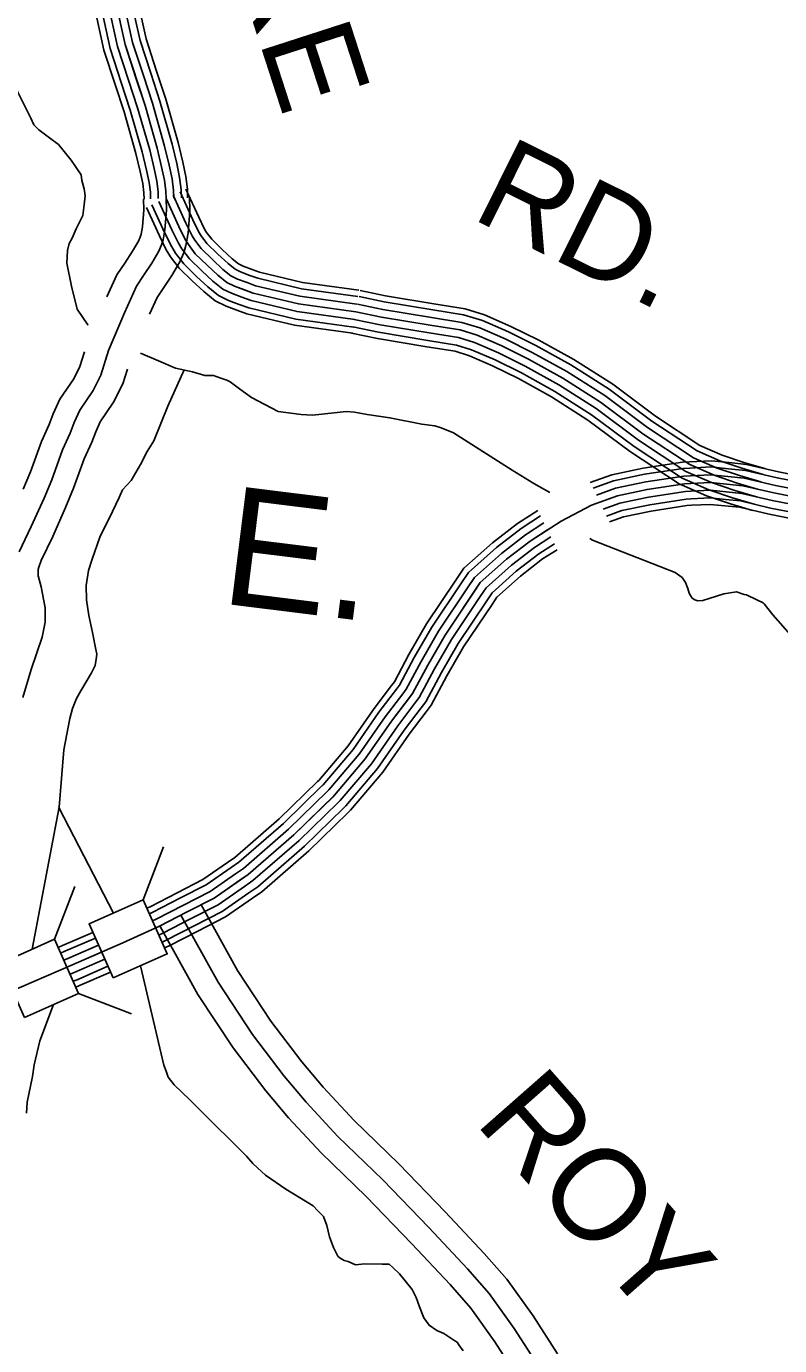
# Model space of a CAD drawing. Extents: x 1551132 to 1791609, y 378168 to 563823.
# Drawn here: x 1590956 to 1593975, y 463531 to 468823 of the extents above; entities that cross this region are included whole.
import ezdxf

# ---------------------------------------------------------------- set-up
doc = ezdxf.new("R2010")
doc.units = 0
for name, color, linetype in [('DESIGN - DRAINAGE - Bridges and Cross Drains Size Text', 7, 'Continuous'), ('DESIGN - ROW - Right-of-Way and Easement Labels', 7, 'Continuous'), ('DESIGN - TRANSPORTATION - Text', 7, 'Continuous'), ('SURVEY - CENTERLINE - Preliminary Text', 7, 'Continuous'), ('SURVEY - CONTOURS - Index with Text', 7, 'Continuous'), ('SURVEY - DRAINAGE - Storm Sewer', 7, 'Continuous'), ('SURVEY - PROPERTY - Owners', 7, 'Continuous')]:
    doc.layers.add(name, color=color, linetype=linetype)

msp = doc.modelspace()

# ---------------------------------------------------------------- linework, layer by layer
at = {"layer": 'DESIGN - TRANSPORTATION - Text'}
for points in [[(1590806.565, 468904.823), (1590797.974, 468807.77), (1590919.504, 468561.864), (1590973.953, 468454.894), (1590985.569, 468428.685), (1591005.277, 468408.36), (1591048.818, 468375.642), (1591084.442, 468349.058), (1591135.541, 468286.19), (1591174.69, 468227.514), (1591178.364, 468205.43), (1591187.864, 468171.245), (1591191.447, 468143.153), (1591186.914, 468107.185), (1591182.289, 468065.209), (1591155.473, 468011.566), (1591138.907, 467973.782), (1591126.574, 467951.948), (1591120.157, 467924.014), (1591117.416, 467873.996), (1591136.057, 467781.602), (1591158.698, 467689.141), (1591201.789, 467626.398), (1591203.347, 467625.073)], [(1591413.417, 467512.67), (1591485.807, 467481.811), (1591553.413, 467452.727), (1591621.229, 467437.652), (1591671.036, 467422.86), (1591705.052, 467422.326), (1591734.909, 467411.851), (1591758.8, 467403.467), (1591772.717, 467397.251), (1591810.316, 467368.633), (1591857.823, 467333.849), (1591965.062, 467278.114), (1592056.943, 467266.672), (1592102.925, 467263.956), (1592189.107, 467272.623), (1592237.214, 467277.873), (1592271.197, 467275.348), (1592321.095, 467266.556), (1592412.943, 467253.114), (1592540.632, 467227.097), (1592592.556, 467220.28), (1592614.48, 467213.93), (1592624.422, 467209.771), (1592668.195, 467193.071), (1592902.107, 467043.25), (1592989.371, 466989.832), (1593053.886, 466953.223)], [(1591588.629, 467445.877), (1591522.631, 467300.181), (1591466.532, 467160.894), (1591439.874, 467117.26), (1591413.092, 467065.625), (1591376.126, 467002.123), (1591341.551, 466964.622), (1591327.068, 466932.813), (1591300.236, 466877.162), (1591250.67, 466773.817), (1591219.354, 466686.207), (1591204.663, 466640.381), (1591195.771, 466580.454), (1591196.913, 466522.369), (1591205.996, 466460.159), (1591220.987, 466391.841), (1591233.979, 466323.564), (1591237.72, 466305.48), (1591235.729, 466285.013), (1591231.029, 466259.537), (1591216.579, 466229.728), (1591173.497, 466158.318), (1591157.014, 466126.534), (1591140.414, 466086.749), (1591129.823, 466046.865), (1591105.94, 465921.095), (1591086.515, 465691.139), (1590978.317, 465120.883)], [(1593214.066, 466768.427), (1593224.124, 466761.918), (1593556.391, 466632.59), (1593584.107, 466612.14), (1593597.815, 466591.898), (1593607.456, 466567.722), (1593612.648, 466550.03), (1593617.048, 466539.538), (1593624.764, 466530.029), (1593634.814, 466523.246), (1593646.764, 466519.054), (1593666.797, 466520.746), (1593692.921, 466528.346), (1593751.245, 466547.463), (1593801.377, 466554.688), (1593833.243, 466544.18), (1593841.292, 466542.255)], [(1593841.292, 466542.255), (1593882.958, 466523.379), (1593908.791, 466510.962), (1593912.732, 466506.896), (1593948.09, 466462.294), (1594016.955, 466383.134), (1594117.886, 466307.474), (1594193.117, 466252.239), (1594307.998, 466172.362), (1594365.48, 466135.419), (1594377.363, 466127.228), (1594387.129, 466111.061), (1594430.462, 466064.326), (1594460.178, 466043.842), (1594493.768, 466015.291), (1594535.517, 465996.616), (1594613.332, 465981.391), (1594679.147, 465966.34)], [(1591086.14, 465689.139), (1591304.51, 465266.32)], [(1591413.699, 465054.914), (1591506.554, 464656.179), (1591516.196, 464631.995), (1591523.846, 464607.853), (1591547.412, 464577.452), (1591610.535, 464516.392), (1591648.018, 464479.766), (1591837.321, 464290.603), (1591862.913, 464262.177), (1591882.654, 464243.844), (1591914.245, 464215.318), (1591995.443, 464157.991), (1592104.532, 464092.215), (1592124.24, 464071.889), (1592145.922, 464049.522), (1592159.389, 464013.271), (1592170.713, 463967.045), (1592186.088, 463924.752), (1592203.596, 463890.443), (1592213.479, 463882.276), (1592229.337, 463872.017), (1592245.278, 463867.767), (1592275.111, 463855.292), (1592311.185, 463858.734), (1592381.208, 463857.642), (1592409.216, 463857.201), (1592425.041, 463844.942), (1592450.665, 463818.516), (1592501.764, 463755.648), (1592517.297, 463723.364), (1592530.763, 463687.113), (1592548.113, 463642.795), (1592569.679, 463612.428), (1592601.395, 463591.91), (1592629.219, 463579.46)], [(1591064.265, 464899.06), (1591009.858, 464754.156), (1590986.6, 464657.845), (1590979.883, 464609.894), (1590958.367, 464508.117), (1590955.709, 464464.107)], [(1592629.219, 463579.46), (1592672.818, 463550.743), (1592682.734, 463544.584), (1592688.593, 463534.484), (1592706.242, 463510.183)]]:
    msp.add_lwpolyline(points, dxfattribs=at)
at = {"layer": 'SURVEY - CENTERLINE - Preliminary Text'}
for points in [[(1593613.023, 467076.193), (1593585.066, 467074.785), (1593428.078, 467050.834), (1593301.764, 467023.95), (1593215.891, 466993.249)], [(1593614.265, 467051.509), (1593587.557, 467050.168), (1593432.511, 467026.509), (1593308.522, 467000.116), (1593226.774, 466970.89)], [(1594126.961, 467005.467), (1593969.756, 467036.451), (1593842.026, 467066.343), (1593772.411, 467073.41), (1593699.913, 467080.569), (1593612.998, 467076.193)], [(1594122.186, 466981.216), (1593964.557, 467012.284), (1593837.943, 467041.918), (1593769.944, 467048.818), (1593699.313, 467055.785), (1593614.24, 467051.509)], [(1593615.823, 467020.542), (1593590.674, 467019.284), (1593438.086, 466996), (1593317.005, 466970.232), (1593240.174, 466942.756)], [(1594116.186, 466950.799), (1593958.023, 466981.975), (1593832.826, 467011.275), (1593766.861, 467017.975), (1593698.571, 467024.709), (1593615.798, 467020.542)], [(1594205.101, 466901.681), (1593951.49, 466951.665), (1593827.71, 466980.633), (1593763.77, 466987.125), (1593697.821, 466993.633), (1593593.799, 466988.4), (1593443.652, 466965.49), (1593325.488, 466940.34), (1593221.232, 466903.064), (1593098.785, 466837.879), (1592974.23, 466758.693), (1592879.715, 466685.283), (1592775.068, 466591.922), (1592633.571, 466380.65), (1592564.722, 466260.98), (1592503.915, 466147.26), (1592419.134, 466035.724), (1592314.061, 465884.278), (1592191.039, 465738.966), (1592027.918, 465579.945), (1591844.805, 465421.066), (1591708.142, 465325.947), (1591599.761, 465270.67), (1591489.372, 465213.41), (1591342.909, 465146.408), (1591134.288, 465055.831), (1590835.412, 464927.869)], [(1593617.373, 466989.583), (1593593.799, 466988.4), (1593443.652, 466965.49), (1593325.488, 466940.34), (1593253.982, 466914.772)], [(1593618.923, 466958.624), (1593596.923, 466957.515), (1593449.219, 466934.981), (1593333.971, 466910.447), (1593267.548, 466886.705)], [(1594110.195, 466920.381), (1593951.49, 466951.665), (1593827.71, 466980.633), (1593763.77, 466987.125), (1593697.821, 466993.633), (1593617.356, 466989.583)], [(1594104.203, 466889.964), (1593944.957, 466921.356), (1593822.593, 466949.99), (1593760.678, 466956.274), (1593697.071, 466962.557), (1593618.915, 466958.624)], [(1593620.481, 466927.656), (1593600.04, 466926.631), (1593454.793, 466904.472), (1593342.454, 466880.563), (1593281.123, 466858.638)], [(1593621.773, 466901.972), (1593602.632, 466901.014), (1593459.41, 466879.163), (1593349.488, 466855.763), (1593292.847, 466835.512)], [(1594098.203, 466859.546), (1593938.424, 466891.047), (1593817.477, 466919.348), (1593757.595, 466925.431), (1593696.329, 466931.481), (1593620.473, 466927.656)], [(1594093.228, 466834.321), (1593933.007, 466865.905), (1593813.227, 466893.931), (1593755.036, 466899.839), (1593695.704, 466905.697), (1593621.765, 466901.972)], [(1593005.604, 466881.396), (1592924.264, 466829.687), (1592824.192, 466751.96), (1592709.136, 466649.315), (1592677.02, 466601.364)], [(1593016.645, 466859.129), (1592938.506, 466809.453), (1592840.016, 466732.959), (1592727.927, 466632.956), (1592697.561, 466587.605)], [(1593030.253, 466831.045), (1592956.363, 466784.069), (1592859.866, 466709.117), (1592751.501, 466612.439), (1592723.31, 466570.355)], [(1593043.978, 466803.036), (1592974.23, 466758.693), (1592879.715, 466685.283), (1592775.068, 466591.922), (1592749.068, 466553.104)], [(1593057.511, 466774.902), (1592992.096, 466733.317), (1592899.565, 466661.449), (1592798.634, 466571.405), (1592774.826, 466535.854)], [(1593071.744, 466747.218), (1593009.954, 466707.934), (1592919.414, 466637.607), (1592822.208, 466550.888), (1592800.575, 466518.603)], [(1593082.627, 466723.659), (1593024.77, 466686.883), (1592935.88, 466617.839), (1592841.758, 466533.871), (1592821.941, 466504.286)], [(1592677.028, 466601.372), (1592559.881, 466426.451), (1592488.891, 466303.056), (1592430.709, 466194.245), (1592419.501, 466179.511)], [(1592697.561, 466587.614), (1592580.88, 466413.401), (1592510.507, 466291.064), (1592451.575, 466180.853), (1592439.175, 466164.552)], [(1592723.319, 466570.363), (1592607.23, 466397.025), (1592537.615, 466276.022), (1592477.741, 466164.061), (1592463.858, 466145.785)], [(1592749.076, 466553.113), (1592633.571, 466380.65), (1592564.722, 466260.98), (1592503.915, 466147.26), (1592488.532, 466127.026)], [(1592774.834, 466535.862), (1592659.912, 466364.274), (1592591.83, 466245.938), (1592530.09, 466130.46), (1592513.207, 466108.268)], [(1592800.592, 466518.612), (1592686.261, 466347.899), (1592618.938, 466230.896), (1592556.256, 466113.668), (1592537.889, 466089.5)], [(1592821.958, 466504.295), (1592708.111, 466334.315), (1592641.429, 466218.412), (1592577.972, 466099.734), (1592558.356, 466073.933)], [(1592419.509, 466179.511), (1592348.961, 466086.709), (1592245.188, 465937.138), (1592127.524, 465798.151), (1592122.907, 465793.642)], [(1592439.184, 466164.552), (1592368.96, 466072.175), (1592264.821, 465922.071), (1592145.632, 465781.284), (1592140.165, 465775.95)], [(1592463.858, 466145.794), (1592394.051, 466053.949), (1592289.437, 465903.17), (1592168.331, 465760.125), (1592161.815, 465753.758)], [(1592488.541, 466127.035), (1592419.134, 466035.724), (1592314.061, 465884.278), (1592191.039, 465738.966), (1592183.464, 465731.574)], [(1592513.223, 466108.276), (1592444.217, 466017.499), (1592338.686, 465865.386), (1592213.747, 465717.807), (1592205.114, 465709.39)], [(1592537.898, 466089.517), (1592469.308, 465999.273), (1592363.302, 465846.486), (1592236.446, 465696.648), (1592226.763, 465687.198)], [(1592558.372, 466073.95), (1592490.116, 465984.156), (1592383.726, 465830.81), (1592255.288, 465679.098), (1592244.721, 465668.789)], [(1592122.941, 465793.684), (1591969.186, 465643.797), (1591791.473, 465489.601), (1591762.166, 465469.192)], [(1592140.199, 465775.992), (1591985.927, 465625.596), (1591806.673, 465470.067), (1591776.282, 465448.908)], [(1592161.831, 465753.791), (1592006.927, 465602.771), (1591825.739, 465445.567), (1591793.998, 465423.466)], [(1592183.473, 465731.591), (1592027.918, 465579.945), (1591844.805, 465421.066), (1591811.706, 465398.024)], [(1592205.114, 465709.39), (1592048.909, 465557.12), (1591863.872, 465396.565), (1591829.414, 465372.581)], [(1592226.747, 465687.19), (1592069.908, 465534.294), (1591882.938, 465372.065), (1591847.13, 465347.139)], [(1592244.704, 465668.781), (1592087.325, 465515.36), (1591898.754, 465351.747), (1591861.822, 465326.03)], [(1591762.174, 465469.217), (1591663.468, 465400.507), (1591560.095, 465347.789), (1591451.348, 465291.379), (1591438.931, 465285.695)], [(1591776.299, 465448.925), (1591676.201, 465379.256), (1591571.403, 465325.805), (1591462.189, 465269.153), (1591448.973, 465263.103)], [(1591794.007, 465423.483), (1591692.167, 465352.597), (1591585.586, 465298.238), (1591475.781, 465241.286), (1591461.598, 465234.794)], [(1591811.714, 465398.04), (1591708.142, 465325.947), (1591599.761, 465270.67), (1591489.372, 465213.41), (1591474.197, 465206.468)], [(1591829.422, 465372.598), (1591724.116, 465299.296), (1591613.936, 465243.103), (1591502.963, 465185.535), (1591486.789, 465178.134)], [(1591847.13, 465347.156), (1591740.083, 465272.637), (1591628.119, 465215.535), (1591516.555, 465157.667), (1591499.397, 465149.817)], [(1591861.822, 465326.047), (1591753.332, 465250.528), (1591639.877, 465192.66), (1591527.838, 465134.542), (1591509.888, 465126.325)], [(1591222.086, 465188.493), (1591099.956, 465135.466), (1591083.031, 465128.224)], [(1591232.161, 465165.917), (1591109.739, 465112.766), (1591093.089, 465105.641)], [(1591244.761, 465137.591), (1591122.014, 465084.298), (1591105.722, 465077.323)], [(1591257.369, 465109.266), (1591134.288, 465055.831), (1591118.33, 465048.997)], [(1591269.985, 465080.948), (1591146.563, 465027.364), (1591130.955, 465020.68)], [(1591282.618, 465052.639), (1591158.838, 464998.896), (1591143.538, 464992.346)], [(1591293.051, 465029.13), (1591169.013, 464975.279), (1591153.963, 464968.837)]]:
    msp.add_lwpolyline(points, dxfattribs=at)
at = {"layer": 'SURVEY - CONTOURS - Index with Text'}
for points in [[(1591453.983, 468636.249), (1591411.293, 468767.069), (1591373.61, 468937.774), (1591339.353, 469114.395)], [(1591477.483, 468643.916), (1591435.167, 468773.578), (1591397.81, 468942.791), (1591363.619, 469119.095)], [(1591311.653, 468589.806), (1591266.688, 468727.61), (1591226.997, 468907.373), (1591192.381, 469085.886)], [(1591336.103, 468597.782), (1591291.529, 468734.385), (1591252.18, 468912.59), (1591217.622, 469090.778)], [(1591365.577, 468607.399), (1591321.47, 468742.56), (1591282.537, 468918.89), (1591248.055, 469096.686)], [(1591395.043, 468617.015), (1591351.411, 468750.727), (1591312.895, 468925.182), (1591278.488, 469102.586)], [(1591424.509, 468626.632), (1591381.352, 468758.894), (1591343.253, 468931.474), (1591308.92, 469108.487)], [(1591515.34, 468133.178), (1591514.39, 468162.879), (1591508.765, 468206.955), (1591497.824, 468260.09), (1591479.857, 468335.3), (1591431.317, 468505.846), (1591351.411, 468750.727), (1591312.895, 468925.182)], [(1591602.013, 468135.953), (1591600.929, 468169.771), (1591594.363, 468221.214), (1591582.48, 468278.915), (1591563.764, 468357.259), (1591514.265, 468531.18), (1591477.474, 468643.933)], [(1591427.667, 468130.37), (1591426.85, 468155.912), (1591422.175, 468192.538), (1591412.192, 468241.047), (1591394.976, 468313.091), (1591347.411, 468480.22), (1591311.645, 468589.815)], [(1591453.375, 468131.195), (1591452.516, 468157.954), (1591447.566, 468196.763), (1591437.292, 468246.631), (1591419.867, 468319.599), (1591372.01, 468487.737), (1591336.094, 468597.798)], [(1591484.357, 468132.186), (1591483.457, 468160.412), (1591478.166, 468201.855), (1591467.558, 468253.356), (1591449.858, 468327.45), (1591401.668, 468496.787), (1591365.569, 468607.415)], [(1591515.34, 468133.178), (1591514.39, 468162.879), (1591508.765, 468206.955), (1591497.824, 468260.09), (1591479.857, 468335.3), (1591431.317, 468505.846), (1591395.035, 468617.032)], [(1591546.322, 468134.17), (1591545.322, 468165.345), (1591539.364, 468212.055), (1591528.09, 468266.823), (1591509.857, 468343.15), (1591460.966, 468514.905), (1591424.501, 468626.649)], [(1591577.305, 468135.161), (1591576.263, 468167.804), (1591569.964, 468217.147), (1591558.356, 468273.548), (1591539.848, 468351), (1591490.624, 468523.955), (1591453.975, 468636.266)], [(1591595.055, 468169.779), (1591646.428, 468057.876), (1591669.903, 468009.875), (1591677.536, 467997.091), (1591698.644, 467969.557), (1591740.318, 467928.706), (1591780.75, 467891.247), (1591806.249, 467870.78), (1591824.557, 467861.946), (1591860.573, 467848.546)], [(1591487.165, 468120.244), (1591539.148, 468007.033), (1591565.43, 467953.265), (1591579.147, 467930.306), (1591609.546, 467890.663), (1591658.403, 467842.754), (1591703.169, 467801.286), (1591742.493, 467769.719), (1591777.975, 467752.61), (1591819.182, 467737.276)], [(1591515.34, 468133.178), (1591567.164, 468020.308), (1591592.713, 467968.049), (1591604.838, 467947.748), (1591632.812, 467911.264), (1591679.794, 467865.196), (1591723.426, 467824.778), (1591759.142, 467796.111), (1591790.141, 467781.161), (1591865.09, 467753.277), (1592046.61, 467709.917), (1592276.33, 467678.358)], [(1591515.34, 468133.178), (1591567.164, 468020.308), (1591592.713, 467968.049), (1591604.838, 467947.748), (1591632.812, 467911.264), (1591679.794, 467865.196), (1591723.426, 467824.778), (1591759.142, 467796.111), (1591790.141, 467781.161), (1591829.991, 467766.335)], [(1591543.514, 468146.112), (1591595.18, 468033.584), (1591619.996, 467982.832), (1591630.529, 467965.19), (1591656.078, 467931.864), (1591701.185, 467887.638), (1591743.684, 467848.271), (1591775.792, 467822.503), (1591802.308, 467809.711), (1591840.799, 467795.394)], [(1591571.68, 468159.054), (1591623.196, 468046.867), (1591647.27, 467997.616), (1591656.22, 467982.624), (1591679.344, 467952.465), (1591722.568, 467910.081), (1591763.942, 467871.755), (1591792.441, 467848.887), (1591814.466, 467838.262), (1591851.607, 467824.445)], [(1591436.533, 468096.994), (1591488.799, 467983.166), (1591516.406, 467926.698), (1591532.964, 467898.964), (1591567.73, 467853.637), (1591619.962, 467802.411), (1591666.753, 467759.068), (1591712.568, 467722.292), (1591756.117, 467701.292), (1591799.758, 467685.058)], [(1591458.999, 468107.302), (1591511.131, 467993.749), (1591538.156, 467938.481), (1591553.455, 467912.872), (1591586.28, 467870.063), (1591637.02, 467820.312), (1591682.911, 467777.802), (1591725.843, 467743.335), (1591765.817, 467724.059), (1591808.374, 467708.225)], [(1591860.565, 467848.554), (1591890.664, 467837.354), (1592062.81, 467796.236), (1592288.271, 467765.261)], [(1591840.782, 467795.394), (1591874.131, 467782.994), (1592052.335, 467740.426), (1592280.547, 467709.067)], [(1591851.598, 467824.453), (1591883.173, 467812.703), (1592058.06, 467770.927), (1592284.771, 467739.785)], [(1591829.974, 467766.344), (1591865.09, 467753.277), (1592046.61, 467709.917), (1592276.33, 467678.358)], [(1592288.88, 467739.077), (1592390.302, 467718.109), (1592584.506, 467685.984), (1592708.328, 467665.883), (1592783.443, 467642.783), (1592887.524, 467597.54), (1592997.48, 467542.905), (1593137.385, 467465.603), (1593291.856, 467367.359), (1593462.652, 467238.906), (1593643.689, 467119.903), (1593735.145, 467080.494), (1593823.252, 467050.56), (1593908.225, 467025.359)], [(1592293.888, 467763.286), (1592394.819, 467742.418), (1592588.506, 467710.376), (1592713.97, 467690.009), (1592792.026, 467666), (1592897.957, 467619.957), (1593008.963, 467564.797), (1593150.001, 467486.871), (1593305.939, 467387.701), (1593476.877, 467259.131), (1593655.464, 467141.745), (1593744.028, 467103.578), (1593830.743, 467074.119), (1593915.249, 467049.06)], [(1591808.349, 467708.234), (1591847.007, 467693.85), (1592035.161, 467648.907), (1592267.888, 467616.932)], [(1591819.166, 467737.293), (1591856.048, 467723.559), (1592040.886, 467679.408), (1592272.113, 467647.649)], [(1592282.605, 467708.717), (1592384.627, 467687.625), (1592579.498, 467655.391), (1592701.262, 467635.624), (1592772.677, 467613.665), (1592874.441, 467569.431), (1592983.08, 467515.438), (1593121.552, 467438.936), (1593274.19, 467341.859), (1593444.802, 467213.539), (1593628.931, 467092.502), (1593724.012, 467051.535), (1593813.86, 467021.009), (1593899.416, 466995.642)], [(1591799.733, 467685.066), (1591839.807, 467670.158), (1592030.602, 467624.582), (1592264.53, 467592.448)], [(1592270.055, 467647.999), (1592373.294, 467626.657), (1592569.465, 467594.206), (1592687.112, 467575.106), (1592751.144, 467555.414), (1592848.275, 467513.196), (1592954.281, 467460.52), (1593089.902, 467385.585), (1593238.874, 467290.84), (1593409.103, 467162.804), (1593599.415, 467037.717), (1593701.729, 466993.616), (1593795.061, 466961.907), (1593881.783, 466936.19)], [(1592276.33, 467678.358), (1592378.961, 467657.141), (1592574.481, 467624.799), (1592694.187, 467605.365), (1592761.91, 467584.539), (1592861.358, 467541.313), (1592968.68, 467487.979), (1593105.727, 467412.26), (1593256.532, 467316.349), (1593426.953, 467188.171), (1593614.173, 467065.11), (1593712.871, 467022.575), (1593804.46, 466991.458), (1593890.6, 466965.916)], [(1592276.33, 467678.358), (1592378.961, 467657.141), (1592574.481, 467624.799), (1592694.187, 467605.365), (1592761.91, 467584.539), (1592861.358, 467541.313), (1592968.68, 467487.979), (1593105.727, 467412.26), (1593256.532, 467316.349), (1593426.953, 467188.171), (1593614.173, 467065.11), (1593712.871, 467022.575), (1593804.46, 466991.458), (1593890.6, 466965.916)], [(1592258.572, 467592.456), (1592362.92, 467570.881), (1592560.298, 467538.238), (1592674.171, 467519.746), (1592731.444, 467502.137), (1592824.334, 467461.761), (1592927.931, 467410.277), (1593060.936, 467336.792), (1593206.558, 467244.181), (1593376.454, 467116.394), (1593572.407, 466987.591), (1593681.355, 466940.64), (1593777.878, 466907.848), (1593865.667, 466881.814)], [(1592263.78, 467617.64), (1592367.619, 467596.173), (1592564.456, 467563.614), (1592680.045, 467544.847), (1592740.377, 467526.296), (1592835.192, 467485.087), (1592939.881, 467433.052), (1593074.069, 467358.917), (1593221.208, 467265.34), (1593391.253, 467137.437), (1593584.657, 467010.317), (1593690.596, 466964.657), (1593785.669, 466932.357), (1593872.975, 466906.473)]]:
    msp.add_lwpolyline(points, dxfattribs=at)
at = {"layer": 'SURVEY - DRAINAGE - Storm Sewer'}
for p, q in [((1591423.848, 465319.53), (1591505.238, 465531.569)), ((1591068.457, 465161.017), (1591149.847, 465373.056)), ((1591165.054, 464943.936), (1591377.091, 464862.534))]:
    msp.add_line(p, q, dxfattribs=at)
for points in [[(1591303.434, 465005.821), (1591520.488, 465102.466), (1591423.848, 465319.53), (1591206.795, 465222.885)], [(1590948.043, 464847.309), (1591165.096, 464943.953), (1591068.457, 465161.017), (1590851.403, 465064.373)]]:
    msp.add_lwpolyline(points, close=True, dxfattribs=at)
at = {"layer": 'SURVEY - PROPERTY - Owners'}
for points in [[(1590926.728, 466715.191), (1590975.543, 466816.818), (1591026.451, 466930.438), (1591057.05, 467004.215), (1591100.016, 467123.91), (1591130.557, 467191.678), (1591146.898, 467233.554), (1591169.297, 467283.389), (1591223.921, 467362.949), (1591254.42, 467424.718), (1591285.212, 467522.512), (1591348.435, 467674.041), (1591397.292, 467781.677), (1591425.625, 467823.445), (1591458.016, 467873.188), (1591486.399, 467920.964), (1591497.223, 467947.073), (1591503.315, 467967.382), (1591511.09, 468006.8), (1591516.848, 468085.852), (1591515.34, 468133.178)], [(1591277.82, 467737.926), (1591317.894, 467826.203), (1591350.085, 467873.663), (1591380.985, 467921.122), (1591405.101, 467961.707), (1591411.667, 467977.557), (1591415.175, 467989.241), (1591421.025, 468018.917), (1591426.034, 468087.71), (1591424.684, 468130.286)], [(1591449.583, 467668.749), (1591479.832, 467735.384), (1591504.157, 467771.244), (1591538.089, 467823.362), (1591570.913, 467878.613), (1591586.163, 467915.389), (1591594.938, 467944.656), (1591604.713, 467994.199), (1591611.246, 468083.927), (1591609.579, 468136.178)], [(1590943.153, 466966.364), (1590972.419, 467036.932), (1591015.851, 467157.919), (1591046.9, 467226.829), (1591063.225, 467268.664), (1591089.908, 467328.015), (1591145.465, 467408.934), (1591169.998, 467458.619), (1591188.672, 467517.92)], [(1590941.902, 466130.509), (1590974.926, 466242.678), (1591019.609, 466373.249), (1591030.342, 466433.133), (1591031.2, 466491.177), (1591015.326, 466574.304), (1591003.243, 466618.963), (1591002.334, 466632.139), (1591002.401, 466639.83), (1591002.926, 466644.697), (1591005.968, 466653.564), (1591014.517, 466680.19), (1591061.075, 466777.117), (1591113.04, 466893.087), (1591145.023, 466970.206), (1591187.505, 467088.551), (1591217.513, 467155.144), (1591233.871, 467197.062), (1591251.82, 467237.004), (1591305.478, 467315.148), (1591342.177, 467389.475), (1591360.718, 467448.36)], [(1591575.095, 465257.878), (1591723.766, 464988.905), (1591861.921, 464779.533), (1591988.435, 464612.287), (1592077.499, 464507.417), (1592204.263, 464370.197), (1592384.692, 464196.459), (1592568.962, 464004.688), (1592723.475, 463839.192), (1592810.59, 463740.348), (1592911.337, 463599.344), (1593006.043, 463452.399)], [(1591654.476, 465301.763), (1591801.431, 465035.898), (1591936.019, 464831.934), (1592059.225, 464669.055), (1592145.406, 464567.586), (1592269.086, 464433.699), (1592448.874, 464260.578), (1592634.819, 464067.073), (1592790.665, 463900.144), (1592881.697, 463796.849), (1592986.402, 463650.312), (1593084.308, 463498.408)], [(1591492.572, 465212.26), (1591643.035, 464940.053), (1591784.89, 464725.064), (1591914.845, 464553.277), (1592006.909, 464444.874), (1592136.873, 464304.187), (1592317.977, 464129.808), (1592500.506, 463939.844), (1592653.635, 463775.832), (1592736.675, 463681.613), (1592833.306, 463546.359), (1592924.687, 463404.572)]]:
    msp.add_lwpolyline(points, dxfattribs=at)

# ---------------------------------------------------------------- texts
at = {"layer": 'DESIGN - DRAINAGE - Bridges and Cross Drains Size Text'}
msp.add_text('E.', height=474.9891, rotation=352.901536, dxfattribs=at).set_placement((1591726.223, 466509.743))
at = {"layer": 'DESIGN - ROW - Right-of-Way and Easement Labels'}
for s, height, rotation, p in [('STORE', 370.0077, 287.928708, (1591463.567, 470075.353)), ('RD.', 369.9947, 333.576817, (1592732.611, 468056.11)), ('ROY', 370.0014, 311.389061, (1592748.967, 464426.907))]:
    msp.add_text(s, height=height, rotation=rotation, dxfattribs=at).set_placement(p)

doc.saveas('drawing.dxf')
